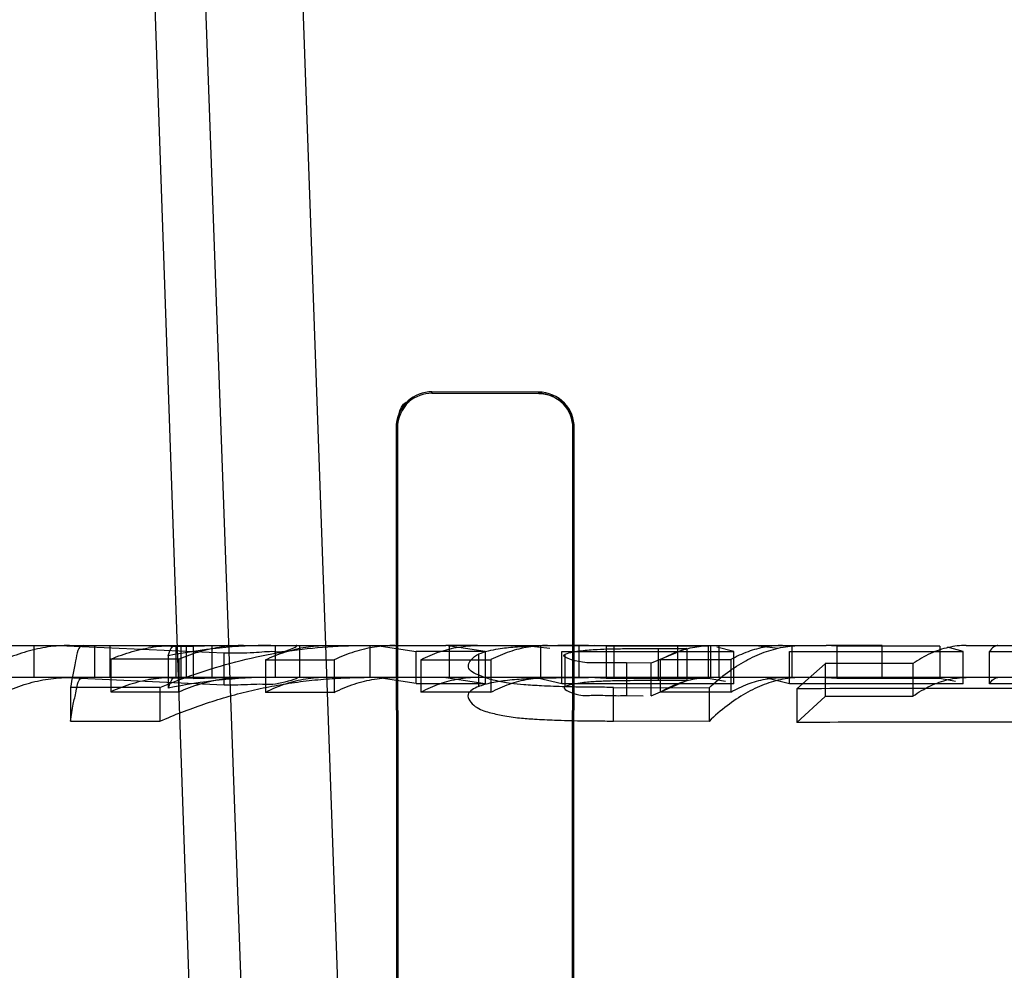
# Model space of a CAD drawing. Header units: millimetres. Extents: x 0 to 297, y 0 to 210.
# Tile 380 of 438: x 240.3976 to 240.4529, y 159.4555 to 159.509. Entities that reach past the tile are written whole.
import ezdxf

# ---------------------------------------------------------------- set-up
doc = ezdxf.new("R2010")
doc.units = ezdxf.units.MM
doc.header["$LTSCALE"] = 16.335
doc.layers.get('0').update_dxf_attribs({"linetype": 'CONTINUOUS'})
for name, color, linetype in [('AXES_REF', 7, 'CONTINUOUS'), ('INTFCLR_1', 7, 'CONTINUOUS'), ('INTFCLR_144815', 7, 'CONTINUOUS'), ('INTFCLR_72935', 7, 'CONTINUOUS')]:
    doc.layers.add(name, color=color, linetype=linetype)

msp = doc.modelspace()

# ---------------------------------------------------------------- linework, layer by layer
at = {"color": 7, "linetype": 'Continuous'}
for radius in [5.8174969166, 5.817, 5.7797484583]:
    msp.add_circle((241.4979109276, 154.8339782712), radius, dxfattribs=at)
msp.add_arc((241.4979109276, 154.8339782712), 5.76, 278.2771290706, 261.7228709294, dxfattribs=at)
at = {"layer": 'AXES_REF', "color": 7, "linetype": 'Continuous'}
msp.add_arc((241.4979109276, 154.8339782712), 5.892, 113.0826660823, 66.91733391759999, dxfattribs=at)
at = {"layer": 'AXES_REF', "color": 9, "linetype": 'Continuous'}
msp.add_arc((241.4979109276, 154.8339782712), 5.3067073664, 94.4118118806, 85.5881881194, dxfattribs=at)
at = {"layer": 'INTFCLR_1', "color": 9, "linetype": 'Continuous'}
for p, q in [((240.4207431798, 159.487964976), (240.4207431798, 159.4880411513)), ((240.4267431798, 159.4880291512), (240.4267431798, 159.4879538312)), ((240.4187241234, 159.486023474), (240.4188004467, 159.486023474)), ((240.4286676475, 159.486023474), (240.4287422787, 159.486023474))]:
    msp.add_line(p, q, dxfattribs=at)
at = {"layer": 'INTFCLR_1', "color": 6, "linetype": 'Continuous'}
for p, q in [((240.4267431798, 159.4880291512), (240.4207431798, 159.4880411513)), ((240.4267431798, 159.4879538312), (240.4207431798, 159.487964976)), ((240.4187241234, 159.486023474), (240.4187967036, 159.372023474)), ((240.4188004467, 159.486023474), (240.4188681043, 159.372023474)), ((240.4286013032, 159.372023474), (240.4286676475, 159.486023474)), ((240.4286713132, 159.372023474), (240.4287422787, 159.486023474))]:
    msp.add_line(p, q, dxfattribs=at)
for points, knots in [([(240.4207431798, 159.4880411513), (240.4202591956, 159.4880421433), (240.419190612, 159.4876484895), (240.4187233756, 159.4865693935), (240.4187241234, 159.486023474)], [0, 0, 0, 0, 0.4699318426, 1, 1, 1, 1]), ([(240.4207431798, 159.487964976), (240.4202801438, 159.4879658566), (240.4192525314, 159.487590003), (240.4187997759, 159.4865513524), (240.4188004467, 159.486023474)], [0, 0, 0, 0, 0.467281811, 1, 1, 1, 1]), ([(240.4287422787, 159.486023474), (240.4287429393, 159.4865174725), (240.4283368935, 159.4875792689), (240.4272707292, 159.4880281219), (240.4267431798, 159.4880291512)], [0, 0, 0, 0, 0.4835781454, 1, 1, 1, 1]), ([(240.4286676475, 159.486023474), (240.4286682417, 159.4865008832), (240.4282750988, 159.4875232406), (240.4272490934, 159.4879529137), (240.4267431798, 159.4879538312)], [0, 0, 0, 0, 0.4855058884, 1, 1, 1, 1])]:
    msp.add_open_spline(points, degree=3, knots=knots, dxfattribs=at)
at = {"layer": 'INTFCLR_144815', "color": 9, "linetype": 'Continuous'}
for p, q in [((240.4088587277, 159.4042235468), (240.3937431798, 159.8370621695)), ((240.3961515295, 159.8370621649), (240.4131073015, 159.3689564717)), ((240.4184698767, 159.3697227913), (240.4019067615, 159.8370621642)), ((240.3965650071, 159.4737782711), (240.4215183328, 159.4737782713)), ((240.3983663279, 159.4737782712), (240.3983663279, 159.4719782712)), ((240.4026581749, 159.4719782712), (240.4026581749, 159.4737782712)), ((240.4083613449, 159.4737782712), (240.4083613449, 159.4719782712)), ((240.4119453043, 159.4719782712), (240.4119453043, 159.4737782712)), ((240.4233047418, 159.4737782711), (240.4429030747, 159.4737782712)), ((240.4334713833, 159.4718057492), (240.4334713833, 159.4736120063)), ((240.4507688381, 159.4737782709), (240.4685574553, 159.4737782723)), ((240.4316797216, 159.4727937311), (240.4316797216, 159.4709560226)), ((240.7938766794, 159.4719782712), (240.2279370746, 159.4719782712)), ((240.4309470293, 159.4695294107), (240.4309470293, 159.4714224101))]:
    msp.add_line(p, q, dxfattribs=at)
at = {"layer": 'INTFCLR_144815', "color": 6, "linetype": 'Continuous'}
for p, q in [((240.3997841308, 159.4737782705), (240.4090692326, 159.4733635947)), ((240.4017830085, 159.4737782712), (240.4017830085, 159.4719782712)), ((240.403572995, 159.4737782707), (240.4073195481, 159.4737216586)), ((240.4063737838, 159.4719782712), (240.4063737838, 159.4737782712)), ((240.4066313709, 159.4737782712), (240.4066313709, 159.4719782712)), ((240.4069347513, 159.4737782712), (240.4069347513, 159.4719782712)), ((240.4092292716, 159.4737782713), (240.4073195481, 159.4737216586)), ((240.4073195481, 159.4737216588), (240.4073195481, 159.4719195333)), ((240.4090692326, 159.4715479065), (240.4090692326, 159.4733635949)), ((240.4133000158, 159.4737782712), (240.4133000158, 159.4719782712)), ((240.4172554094, 159.4737782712), (240.4172554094, 159.4719782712)), ((240.4176530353, 159.4737782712), (240.4198609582, 159.4734431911)), ((240.4237254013, 159.473443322), (240.4198609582, 159.473443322)), ((240.4198609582, 159.4716305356), (240.4198609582, 159.4734431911)), ((240.4233047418, 159.4737782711), (240.4215183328, 159.4737782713)), ((240.4237254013, 159.4734434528), (240.4215183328, 159.4737782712)), ((240.4217202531, 159.4719782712), (240.4217202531, 159.4737782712)), ((240.4237254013, 159.4734434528), (240.4237254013, 159.4716308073)), ((240.4259761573, 159.4737782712), (240.4273603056, 159.4736282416)), ((240.4268719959, 159.4719782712), (240.4268719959, 159.4737782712)), ((240.428049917, 159.4716281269), (240.428049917, 159.4734408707)), ((240.428049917, 159.4734387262), (240.4377199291, 159.4734387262)), ((240.4290065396, 159.4737782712), (240.4290065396, 159.4719782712)), ((240.4305431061, 159.4737462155), (240.4299031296, 159.4737782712)), ((240.4362774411, 159.4737469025), (240.4305431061, 159.4737469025)), ((240.4305431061, 159.4737462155), (240.4305431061, 159.4719450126)), ((240.430969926, 159.4737782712), (240.430969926, 159.4719782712)), ((240.4350626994, 159.4736117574), (240.4330706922, 159.4727923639)), ((240.4334713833, 159.4736120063), (240.4350626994, 159.4736117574)), ((240.4345360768, 159.4737782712), (240.4345360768, 159.4719782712)), ((240.4350626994, 159.4736117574), (240.4350626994, 159.471805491)), ((240.4362774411, 159.4737469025), (240.4362774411, 159.4719457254)), ((240.4363964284, 159.4737782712), (240.4363964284, 159.4719782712)), ((240.4377199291, 159.4734430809), (240.4367592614, 159.4736822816)), ((240.4368658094, 159.4737782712), (240.4368658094, 159.4719782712)), ((240.4377199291, 159.471625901), (240.4377199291, 159.4734387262)), ((240.4389387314, 159.4737782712), (240.4402074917, 159.4736284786)), ((240.440839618, 159.4716286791), (240.440839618, 159.4734414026)), ((240.440839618, 159.4734393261), (240.4506031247, 159.4734393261)), ((240.4409872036, 159.4719782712), (240.4409872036, 159.4737782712)), ((240.4460473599, 159.4737782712), (240.4429030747, 159.4737782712)), ((240.4434930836, 159.4737459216), (240.4429030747, 159.4737782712)), ((240.4492852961, 159.4737466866), (240.4434930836, 159.4737466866)), ((240.4434930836, 159.4737459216), (240.4434930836, 159.4719447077)), ((240.4460473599, 159.4719782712), (240.4460473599, 159.4737782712)), ((240.4492852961, 159.4737466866), (240.4492852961, 159.4719455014)), ((240.4506031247, 159.4734437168), (240.4497254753, 159.4736822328)), ((240.4506031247, 159.4716265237), (240.4506031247, 159.4734393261)), ((240.4520825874, 159.4716298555), (240.4520825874, 159.473442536)), ((240.4520825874, 159.4734372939), (240.4562497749, 159.4734372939)), ((240.4026937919, 159.4730093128), (240.4026937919, 159.4711799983)), ((240.406522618, 159.4730048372), (240.4026937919, 159.4730048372)), ((240.4059215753, 159.4731918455), (240.4059215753, 159.4713695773)), ((240.406522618, 159.4730048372), (240.406522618, 159.4711753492)), ((240.4113796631, 159.4729707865), (240.4113796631, 159.4711399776)), ((240.4113796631, 159.4729705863), (240.4152441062, 159.4729705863)), ((240.4152441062, 159.4729705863), (240.4152441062, 159.4711397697)), ((240.4201162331, 159.4729786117), (240.4240519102, 159.4729786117)), ((240.4201162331, 159.472976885), (240.4201162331, 159.4711463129)), ((240.4233510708, 159.4732847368), (240.4233510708, 159.4714660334)), ((240.4240519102, 159.4729786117), (240.4240519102, 159.4711481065)), ((240.428228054, 159.4714676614), (240.428228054, 159.4732863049)), ((240.4330706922, 159.4727923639), (240.4316797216, 159.4727937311)), ((240.4330706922, 159.4709546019), (240.4330706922, 159.4727923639)), ((240.4335737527, 159.472984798), (240.4375450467, 159.472984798)), ((240.4335737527, 159.4729827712), (240.4335737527, 159.4711524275)), ((240.4375450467, 159.472984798), (240.4375450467, 159.471154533)), ((240.4428416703, 159.4727520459), (240.4412446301, 159.4713404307)), ((240.4477816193, 159.4727602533), (240.4428416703, 159.4727602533)), ((240.4428416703, 159.4727520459), (240.4428416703, 159.4709127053)), ((240.4477816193, 159.4727602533), (240.4477816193, 159.4709212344)), ((240.4090692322, 159.4715479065), (240.3997841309, 159.4719782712)), ((240.407319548, 159.4719195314), (240.403572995, 159.4719782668)), ((240.407319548, 159.4719195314), (240.4092550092, 159.4719694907)), ((240.4198609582, 159.4716305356), (240.4176530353, 159.4719782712)), ((240.4215183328, 159.4719782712), (240.4237254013, 159.4716308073)), ((240.428049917, 159.4716281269), (240.4266692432, 159.4719392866)), ((240.4299031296, 159.4719782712), (240.4305431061, 159.4719450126)), ((240.4305431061, 159.4719457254), (240.4362774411, 159.4719457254)), ((240.4330706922, 159.4709546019), (240.4350626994, 159.471805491)), ((240.4350626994, 159.471805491), (240.4334713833, 159.4718057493)), ((240.4362774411, 159.4719464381), (240.4372401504, 159.4717733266)), ((240.440839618, 159.4716286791), (240.4395740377, 159.4719393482)), ((240.4429030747, 159.4719782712), (240.4434930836, 159.4719447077)), ((240.4434930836, 159.4719455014), (240.4492852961, 159.4719455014)), ((240.4492852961, 159.4719462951), (240.4501648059, 159.4717735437)), ((240.4004263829, 159.4714149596), (240.4004263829, 159.4695216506)), ((240.4054521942, 159.4714149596), (240.4004263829, 159.4714149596)), ((240.4026937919, 159.4711753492), (240.406522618, 159.4711753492)), ((240.4054521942, 159.471412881), (240.4054521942, 159.4695194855)), ((240.4152441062, 159.4711397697), (240.4113796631, 159.4711397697)), ((240.4198609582, 159.4716306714), (240.4237254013, 159.4716306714)), ((240.4240519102, 159.4711481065), (240.4201162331, 159.4711481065)), ((240.4377199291, 159.471625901), (240.428049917, 159.471625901)), ((240.4309470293, 159.4714224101), (240.4363162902, 159.4714020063)), ((240.4375450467, 159.471154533), (240.4335737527, 159.471154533)), ((240.4363162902, 159.4714020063), (240.4363162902, 159.4695081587)), ((240.4506031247, 159.4716265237), (240.440839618, 159.4716265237)), ((240.4412446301, 159.471340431), (240.4412446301, 159.4694440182)), ((240.4562497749, 159.471624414), (240.4520825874, 159.471624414)), ((240.4316797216, 159.4709560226), (240.4326070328, 159.4709553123)), ((240.4412446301, 159.4694440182), (240.4428416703, 159.4709127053)), ((240.4428416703, 159.4709212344), (240.4477816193, 159.4709212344)), ((240.4004263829, 159.4695216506), (240.4054521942, 159.4695216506)), ((240.4363162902, 159.4695081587), (240.4309470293, 159.4695294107))]:
    msp.add_line(p, q, dxfattribs=at)
for points in [[(240.4059215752, 159.4731918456), (240.4059586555, 159.4733094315), (240.4059964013, 159.4734153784), (240.4060348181, 159.4735090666), (240.4060740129, 159.4735901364), (240.4061138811, 159.4736575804), (240.4061540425, 159.4737102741), (240.4061942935, 159.4737479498), (240.4062346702, 159.4737706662), (240.4062750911, 159.4737782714)], [(240.4525586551, 159.4737782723), (240.4525112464, 159.473774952), (240.45246252, 159.4737646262), (240.4524125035, 159.4737467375), (240.4523613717, 159.4737207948), (240.452308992, 159.4736861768), (240.4522549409, 159.4736419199), (240.4521991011, 159.4735870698), (240.4521416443, 159.473520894), (240.4520825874, 159.4734425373)], [(240.4062750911, 159.4719782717), (240.4062360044, 159.4719708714), (240.4061966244, 159.4719485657), (240.4061570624, 159.4719112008), (240.4061174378, 159.471858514), (240.4060778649, 159.471790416), (240.4060384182, 159.4717072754), (240.4059991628, 159.4716094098), (240.4059601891, 159.4714968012), (240.4059215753, 159.4713695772)], [(240.4520825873, 159.4716298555), (240.4521350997, 159.4717025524), (240.4521876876, 159.471766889), (240.4522403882, 159.4718228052), (240.4522933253, 159.4718702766), (240.4523464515, 159.4719091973), (240.4523995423, 159.4719394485), (240.452452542, 159.4719610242), (240.4525055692, 159.4719739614), (240.4525586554, 159.4719782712)]]:
    msp.add_lwpolyline(points, dxfattribs=at)
for centre, radius, start, end in [((240.4117016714, 159.4450035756), 0.0287748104, 90.01974746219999, 101.5880537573), ((240.4116958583, 159.4442897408), 0.0276884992, 90.00849316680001, 102.0370124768), ((240.4490852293, 158.1869518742), 1.2844124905, 89.68151454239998, 90.3497599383), ((240.4490851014, 158.2370188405), 1.2324501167, 89.6680805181, 90.3645007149)]:
    msp.add_arc(centre, radius, start, end, dxfattribs=at)
for points, knots in [([(240.4003722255, 159.4737782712), (240.3999694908, 159.4737782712), (240.3991561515, 159.4737200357), (240.3979457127, 159.4734593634), (240.3971605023, 159.4731763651), (240.3967724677, 159.4730092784)], [0, 0, 0, 0, 0.3261958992, 0.6578118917, 1, 1, 1, 1]), ([(240.4011537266, 159.4737782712), (240.4008310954, 159.4737782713), (240.4006823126, 159.4725523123), (240.4005019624, 159.4719173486), (240.4004263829, 159.4714123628)], [0, 0, 0, 0, 0.3872000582, 1, 1, 1, 1]), ([(240.4026937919, 159.4730093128), (240.4030815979, 159.4731763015), (240.4038665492, 159.4734592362), (240.4050769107, 159.473719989), (240.4058904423, 159.4737782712), (240.4062933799, 159.4737782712)], [0, 0, 0, 0, 0.3420027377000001, 0.6736244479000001, 1, 1, 1, 1]), ([(240.4054521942, 159.471412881), (240.4061937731, 159.471726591), (240.407695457, 159.4722950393), (240.4099909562, 159.4729607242), (240.412291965, 159.4734315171), (240.4146079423, 159.4737148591), (240.4161557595, 159.4737782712), (240.41693916, 159.4737782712)], [0, 0, 0, 0, 0.2046429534, 0.4075900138, 0.6068156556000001, 0.8008983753, 1, 1, 1, 1]), ([(240.4101441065, 159.4737782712), (240.4097426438, 159.4737782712), (240.408926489, 159.4737200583), (240.4077083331, 159.4734575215), (240.4069149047, 159.4731702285), (240.406522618, 159.4730003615)], [0, 0, 0, 0, 0.3231157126, 0.6559400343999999, 1, 1, 1, 1]), ([(240.4090692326, 159.4733635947), (240.4093633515, 159.4733643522), (240.4099207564, 159.4733700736), (240.4108290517, 159.4733725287), (240.4118593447, 159.4735053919), (240.4123732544, 159.4733423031), (240.4132774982, 159.4737782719), (240.4131140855, 159.4737782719)], [0, 0, 0, 0, 0.2141669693, 0.4020746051, 0.6791734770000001, 0.8810090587, 1, 1, 1, 1]), ([(240.4113796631, 159.4729707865), (240.411746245, 159.4731452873), (240.4124890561, 159.4734419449), (240.4136406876, 159.473716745), (240.4144159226, 159.4737782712), (240.4147989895, 159.4737782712)], [0, 0, 0, 0, 0.3441007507, 0.6753328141, 1, 1, 1, 1]), ([(240.4186642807, 159.4737782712), (240.4182813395, 159.4737782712), (240.417506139, 159.4737167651), (240.416354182, 159.4734419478), (240.4156109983, 159.4731450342), (240.4152441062, 159.4729703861)], [0, 0, 0, 0, 0.3244747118, 0.6556993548, 1, 1, 1, 1]), ([(240.4201162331, 159.472976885), (240.420457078, 159.4731493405), (240.4211478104, 159.4734435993), (240.4222229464, 159.4737169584), (240.4229474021, 159.4737782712), (240.4233047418, 159.4737782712)], [0, 0, 0, 0, 0.3456816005, 0.6766253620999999, 1, 1, 1, 1]), ([(240.4295336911, 159.473778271), (240.4292646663, 159.473778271), (240.4287485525, 159.4737773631), (240.4277633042, 159.4737700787), (240.4266568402, 159.4737491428), (240.4254809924, 159.4736905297), (240.4243973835, 159.4735789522), (240.42370662, 159.473426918), (240.4233510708, 159.4732847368)], [0, 0, 0, 0, 0.1296193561, 0.2486707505, 0.4747054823, 0.6628581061, 0.8155026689, 1, 1, 1, 1]), ([(240.4272325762, 159.4737782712), (240.426876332, 159.4737782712), (240.4261539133, 159.4737173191), (240.4250815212, 159.4734450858), (240.4243919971, 159.4731524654), (240.4240519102, 159.4729803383)], [0, 0, 0, 0, 0.3232225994, 0.6541665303, 1, 1, 1, 1]), ([(240.428228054, 159.4732863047), (240.428514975, 159.4733904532), (240.4291195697, 159.4735032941), (240.4299755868, 159.4735601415), (240.4308323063, 159.4735895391), (240.4319796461, 159.4736085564), (240.4328772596, 159.4736120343), (240.4334713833, 159.4736120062)], [0, 0, 0, 0, 0.1737983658, 0.3465974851, 0.4889434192, 0.6617146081, 1, 1, 1, 1]), ([(240.4335737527, 159.4729827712), (240.433883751, 159.473153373), (240.4345127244, 159.473444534), (240.4354969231, 159.4737170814), (240.4361612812, 159.4737782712), (240.4364880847, 159.4737782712)], [0, 0, 0, 0, 0.348037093, 0.6785574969, 1, 1, 1, 1]), ([(240.4363162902, 159.4714020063), (240.4366462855, 159.4717095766), (240.4373032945, 159.472261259), (240.4383457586, 159.4729346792), (240.4393957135, 159.473417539), (240.4404639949, 159.473711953), (240.4411866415, 159.4737782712), (240.4415431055, 159.4737782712)], [0, 0, 0, 0, 0.2303132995, 0.4368336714, 0.6318746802, 0.8180063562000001, 1, 1, 1, 1]), ([(240.4404522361, 159.4737782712), (240.4401257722, 159.4737782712), (240.4394634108, 159.4737177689), (240.4384816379, 159.4734465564), (240.4378546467, 159.4731567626), (240.4375450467, 159.4729868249)], [0, 0, 0, 0, 0.3219598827, 0.6516998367, 1, 1, 1, 1]), ([(240.4507688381, 159.4737782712), (240.4504328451, 159.4737782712), (240.449743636, 159.4736988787), (240.4487298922, 159.4733477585), (240.4480943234, 159.4729799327), (240.4477816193, 159.4727657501)], [0, 0, 0, 0, 0.3152153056, 0.6444160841, 1, 1, 1, 1]), ([(240.4309470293, 159.47142241), (240.4306120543, 159.4714236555), (240.4299753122, 159.4714257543), (240.429070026, 159.4714362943), (240.4280567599, 159.4714591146), (240.4270128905, 159.4714949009), (240.4259867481, 159.4715593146), (240.4251193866, 159.4716444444), (240.4242673, 159.4717913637), (240.4235211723, 159.472030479), (240.4224642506, 159.4725058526), (240.4230721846, 159.4731639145), (240.4233510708, 159.4732847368)], [0, 0, 0, 0, 0.1081767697, 0.2056262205, 0.2923740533, 0.435442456, 0.5431052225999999, 0.6237498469, 0.7184865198, 0.8149426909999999, 0.9018484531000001, 1, 1, 1, 1]), ([(240.4316797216, 159.472793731), (240.4313704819, 159.472794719), (240.4308260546, 159.4727900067), (240.4299403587, 159.4728244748), (240.429311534, 159.4727498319), (240.4279030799, 159.473138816), (240.428228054, 159.4732863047)], [0, 0, 0, 0, 0.261295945, 0.4729296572, 0.6984540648, 1, 1, 1, 1]), ([(240.3967724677, 159.4711799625), (240.3971602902, 159.4713534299), (240.3979439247, 159.4716472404), (240.3991551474, 159.4719181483), (240.3999688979, 159.4719782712), (240.4003722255, 159.4719782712)], [0, 0, 0, 0, 0.3433660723, 0.6740281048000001, 1, 1, 1, 1]), ([(240.4004263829, 159.4695189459), (240.400472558, 159.4698402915), (240.4005557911, 159.4704363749), (240.4007566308, 159.4711705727), (240.4008632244, 159.4719782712), (240.4011537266, 159.4719782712)], [0, 0, 0, 0, 0.3757165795, 0.6637987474, 1, 1, 1, 1]), ([(240.4062933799, 159.4719782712), (240.4058895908, 159.4719782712), (240.4050753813, 159.4719180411), (240.4038642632, 159.4716469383), (240.4030811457, 159.4713532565), (240.4026937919, 159.4711799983)], [0, 0, 0, 0, 0.3263602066, 0.6570324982, 1, 1, 1, 1]), ([(240.4054521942, 159.4695194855), (240.4058574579, 159.4696980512), (240.4066741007, 159.4700370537), (240.4079181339, 159.4704894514), (240.4091768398, 159.4708838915), (240.4104485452, 159.4712193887), (240.4117315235, 159.4714951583), (240.41302399, 159.4717104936), (240.4143241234, 159.4718648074), (240.4156300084, 159.4719576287), (240.4165027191, 159.4719782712), (240.41693916, 159.4719782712)], [0, 0, 0, 0, 0.1122914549, 0.2241151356, 0.335539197, 0.4466367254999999, 0.5574842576, 0.6681617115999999, 0.7787511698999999, 0.8893359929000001, 1, 1, 1, 1]), ([(240.406522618, 159.4711707), (240.4069126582, 159.4713461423), (240.4077008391, 159.4716433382), (240.4089194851, 159.4719174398), (240.4097383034, 159.4719782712), (240.4101441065, 159.4719782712)], [0, 0, 0, 0, 0.3434680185, 0.674102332, 1, 1, 1, 1]), ([(240.4131140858, 159.4719782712), (240.4134014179, 159.4719782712), (240.4119243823, 159.4715124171), (240.411239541, 159.471634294), (240.4100178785, 159.4715415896), (240.4093213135, 159.4715485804), (240.4090692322, 159.4715479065)], [0, 0, 0, 0, 0.2100051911, 0.4763215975, 0.8157582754, 1, 1, 1, 1]), ([(240.4147989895, 159.4719782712), (240.4144150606, 159.4719782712), (240.4136390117, 159.4719146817), (240.4124865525, 159.4716288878), (240.4117457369, 159.4713210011), (240.4113796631, 159.4711399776)], [0, 0, 0, 0, 0.3245536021, 0.6547712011, 1, 1, 1, 1]), ([(240.4152441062, 159.4711395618), (240.4156107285, 159.4713208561), (240.4163521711, 159.471629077), (240.4175049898, 159.4719147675), (240.4182807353, 159.4719782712), (240.4186642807, 159.4719782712)], [0, 0, 0, 0, 0.345653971, 0.6758567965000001, 1, 1, 1, 1]), ([(240.4233047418, 159.4719782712), (240.4229465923, 159.4719782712), (240.4222212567, 159.4719148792), (240.4211452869, 159.4716305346), (240.4204565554, 159.4713251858), (240.4201162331, 159.4711463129)], [0, 0, 0, 0, 0.3231668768, 0.6530862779, 1, 1, 1, 1]), ([(240.4233510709, 159.4714660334), (240.4235929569, 159.4715664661), (240.4241337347, 159.4717197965), (240.4250415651, 159.4718478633), (240.4261388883, 159.4719280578), (240.4274023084, 159.4719660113), (240.4285633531, 159.4719770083), (240.4292787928, 159.4719782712), (240.4295336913, 159.4719782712)], [0, 0, 0, 0, 0.126096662, 0.2688141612, 0.4409978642, 0.6555482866, 0.8772779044, 1, 1, 1, 1]), ([(240.4240519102, 159.4711499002), (240.4243916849, 159.4713285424), (240.4250794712, 159.4716322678), (240.4261527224, 159.4719153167), (240.4268757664, 159.4719782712), (240.4272325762, 159.4719782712)], [0, 0, 0, 0, 0.3472846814, 0.6772005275, 1, 1, 1, 1]), ([(240.4334713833, 159.4718057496), (240.4331433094, 159.4718057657), (240.4325479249, 159.4718050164), (240.4316481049, 159.4717963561), (240.430805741, 159.4717818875), (240.4299723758, 159.4717518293), (240.4291188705, 159.4716896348), (240.4285350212, 159.4715833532), (240.428228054, 159.4714676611)], [0, 0, 0, 0, 0.1867411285, 0.3388970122, 0.5121837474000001, 0.6663479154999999, 0.8132753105, 1, 1, 1, 1]), ([(240.4364880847, 159.4719782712), (240.4361605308, 159.4719782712), (240.4354952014, 159.4719149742), (240.4345101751, 159.4716314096), (240.4338832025, 159.4713293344), (240.4335737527, 159.4711524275)], [0, 0, 0, 0, 0.3210980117, 0.6505772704, 1, 1, 1, 1]), ([(240.4415431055, 159.4719782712), (240.4411846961, 159.4719782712), (240.4404591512, 159.471908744), (240.439387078, 159.4716007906), (240.4383307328, 159.4710945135), (240.4372909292, 159.4703926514), (240.4366389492, 159.4698214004), (240.4363162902, 159.4695081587)], [0, 0, 0, 0, 0.1815097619, 0.3665498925, 0.5621461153, 0.7722582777, 1, 1, 1, 1]), ([(240.4375450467, 159.4711566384), (240.4378541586, 159.4713328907), (240.4384801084, 159.4716335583), (240.4394627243, 159.4719154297), (240.4401259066, 159.4719782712), (240.4404522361, 159.4719782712)], [0, 0, 0, 0, 0.3497590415, 0.6792381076, 1, 1, 1, 1]), ([(240.4477816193, 159.4709269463), (240.4480923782, 159.4711481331), (240.4487254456, 159.4715293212), (240.4497399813, 159.4718952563), (240.4504321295, 159.4719782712), (240.4507688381, 159.4719782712)], [0, 0, 0, 0, 0.3561166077, 0.6856431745, 1, 1, 1, 1]), ([(240.4233510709, 159.4714660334), (240.4231286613, 159.4713659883), (240.422506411, 159.4710587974), (240.4231980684, 159.4702255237), (240.4239330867, 159.4700245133), (240.4247803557, 159.4698052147), (240.4256321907, 159.469703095), (240.4266057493, 159.4696279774), (240.4277508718, 159.4695755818), (240.4289067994, 159.4695456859), (240.4300094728, 159.4695327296), (240.4306237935, 159.4695306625), (240.4309470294, 159.4695294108)], [0, 0, 0, 0, 0.0780120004, 0.1606934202, 0.2518769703, 0.3351005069, 0.4367847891, 0.5267518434, 0.6472485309, 0.8034883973, 0.8966008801, 1, 1, 1, 1]), ([(240.428228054, 159.4714676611), (240.4279985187, 159.4713594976), (240.4290610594, 159.4708796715), (240.4297040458, 159.4710200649), (240.430729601, 159.4709461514), (240.4313720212, 159.4709570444), (240.4316797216, 159.4709560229)], [0, 0, 0, 0, 0.2120154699, 0.4485540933, 0.7428994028, 1, 1, 1, 1])]:
    msp.add_open_spline(points, degree=3, knots=knots, dxfattribs=at)
at = {"layer": 'INTFCLR_72935', "color": 9, "linetype": 'Continuous'}
for p, q in [((240.4207431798, 159.4880411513), (240.4207431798, 159.4879649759)), ((240.4267431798, 159.4879538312), (240.4267431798, 159.4880291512)), ((240.4188004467, 159.486023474), (240.4187241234, 159.486023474)), ((240.4287422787, 159.486023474), (240.4286676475, 159.486023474))]:
    msp.add_line(p, q, dxfattribs=at)
at = {"layer": 'INTFCLR_72935', "color": 6, "linetype": 'Continuous'}
for p, q in [((240.4267431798, 159.4880291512), (240.4207431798, 159.4880411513)), ((240.4207431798, 159.487964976), (240.4267431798, 159.4879538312)), ((240.4187241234, 159.486023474), (240.4187967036, 159.372023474)), ((240.4188681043, 159.372023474), (240.4188004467, 159.486023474)), ((240.4286676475, 159.486023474), (240.4286013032, 159.372023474)), ((240.4286713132, 159.372023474), (240.4287422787, 159.486023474))]:
    msp.add_line(p, q, dxfattribs=at)
for points, knots in [([(240.4207431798, 159.4880411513), (240.4202571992, 159.4880421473), (240.4191882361, 159.4876462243), (240.4187233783, 159.4865674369), (240.4187241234, 159.486023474)], [0, 0, 0, 0, 0.4718520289, 1, 1, 1, 1]), ([(240.4287422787, 159.486023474), (240.4287429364, 159.4865153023), (240.4283393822, 159.4875767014), (240.4272728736, 159.4880281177), (240.4267431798, 159.4880291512)], [0, 0, 0, 0, 0.4814658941, 1, 1, 1, 1]), ([(240.4267431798, 159.4879538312), (240.4272338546, 159.4879529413), (240.4282573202, 159.4875412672), (240.4286682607, 159.4865161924), (240.4286676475, 159.486023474)], [0, 0, 0, 0, 0.498961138, 1, 1, 1, 1])]:
    msp.add_open_spline(points, degree=3, knots=knots, dxfattribs=at)
msp.add_open_spline([(240.4188004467, 159.486023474), (240.4187997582, 159.4865652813), (240.4189380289, 159.4875011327), (240.4194798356, 159.4875001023)], degree=3, dxfattribs=at)

doc.saveas('drawing.dxf')
